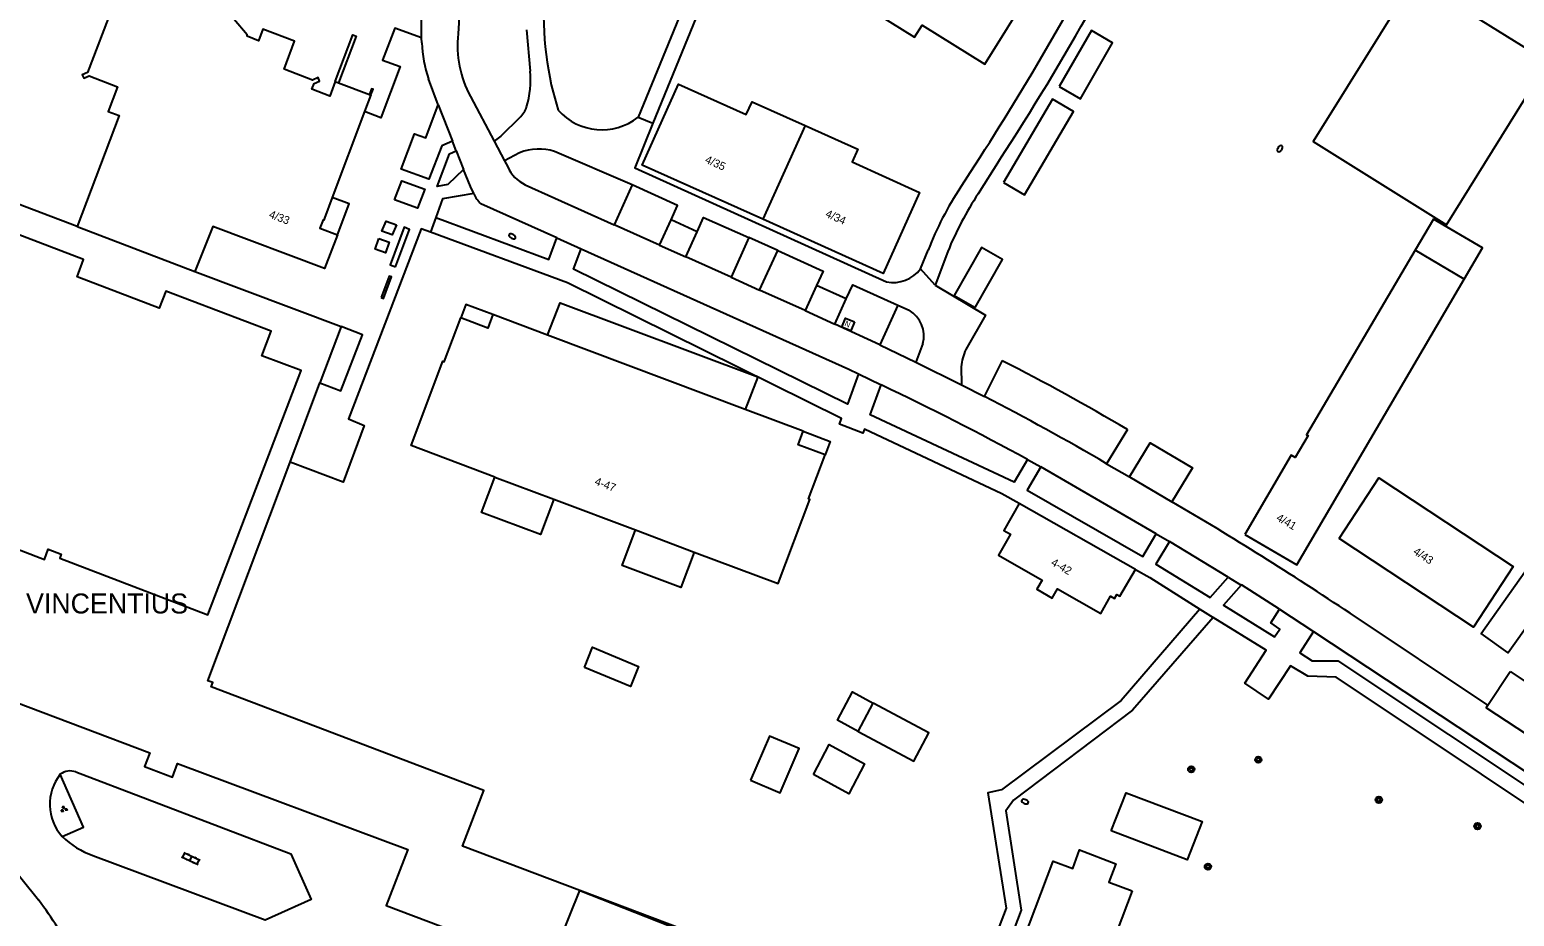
# Model space of a CAD drawing. Extents: x 136000 to 141014, y 402000 to 403500.
# Drawn here: x 137772.8 to 137958.3, y 402680.4 to 402791.2 of the extents above; entities that cross this region are included whole.
import ezdxf

# ---------------------------------------------------------------- set-up
doc = ezdxf.new("R2010")
doc.units = 0
for name, color, linetype in [('gg-afsc-muur', 7, 'Continuous'), ('gg-anno-huisnummerreeks BGT', 7, 'Continuous'), ('gg-bbg-bijgebouw', 7, 'Continuous'), ('gg-bbg-gedigitaliseerde bebouwing', 7, 'Continuous'), ('gg-bbg-hoofdgebouw', 7, 'Continuous'), ('gg-bbg-luifel en loopbrug', 7, 'Continuous'), ('gg-bbg-overig bouwwerk', 7, 'Continuous'), ('gg-bbg-tussenscheiding', 7, 'Continuous'), ('gg-knt-verharding', 7, 'Continuous'), ('gg-knt-verharding nz', 7, 'Continuous'), ('gt-anno-overige text', 7, 'Continuous'), ('gt-bbg-plantopografie pand', 7, 'Continuous'), ('gt-grn-weggrens', 7, 'Continuous'), ('gt-symb-boom', 7, 'Continuous'), ('gt-symb-brandkraan', 7, 'Continuous'), ('gt-symb-groenvak', 7, 'Continuous'), ('gt-symb-klinker verharding', 7, 'Continuous'), ('gt-symb-nortonput', 7, 'Continuous')]:
    doc.layers.add(name, color=color, linetype=linetype)

# ---------------------------------------------------------------- blocks, each defined once
blk = doc.blocks.new('gt0-BR')
at = {"layer": 'gt-symb-brandkraan'}
for centre, radius, start, end in [((-0.24, 0), 0.206, 107.5669, 252.4331), ((0.6, -2.66), 3, 106.892, 107.5669), ((0, -0.69), 0.938, 73.108, 106.892), ((-0.6, -2.66), 3, 72.4331, 73.108), ((0.24, 0), 0.206, 287.567, 72.4331), ((0.6, 2.66), 3, 252.4331, 253.108), ((0, 0.69), 0.938, 253.108, 286.8921), ((-0.6, 2.66), 3, 286.8921, 287.567)]:
    blk.add_arc(centre, radius, start, end, dxfattribs=at)
blk = doc.blocks.new('gt0-KL1')
at = {"layer": 'gt-symb-klinker verharding'}
for p, q in [((-1.15, 0.3), (1.15, 0.3)), ((-1, -0.3), (-1, 0.3)), ((-0.5, 0.3), (-0.5, 0.45)), ((0, -0.3), (0, 0.3)), ((0.5, 0.3), (0.5, 0.45)), ((1, -0.3), (1, 0.3)), ((-1.15, -0.3), (1.15, -0.3)), ((-0.5, -0.45), (-0.5, -0.3)), ((0.5, -0.45), (0.5, -0.3))]:
    blk.add_line(p, q, dxfattribs=at)
blk = doc.blocks.new('gt0-GRVAK')
at = {"layer": 'gt-symb-groenvak'}
for p, q in [((-0.11, 0.19), (-0.23, 0.24)), ((-0.18, 0.15), (0.09, 0.15)), ((-0.09, 0.21), (-0.16, 0.32)), ((-0.05, 0.21), (-0.05, 0.39)), ((0, 0.21), (0.06, 0.32)), ((0.02, 0.19), (0.13, 0.24)), ((0.26, -0.05), (0.2, 0.06)), ((0.31, -0.05), (0.31, 0.13)), ((0.35, -0.05), (0.41, 0.06)), ((-0.24, -0.23), (-0.36, -0.18)), ((-0.32, -0.26), (-0.05, -0.26)), ((-0.23, -0.21), (-0.29, -0.1)), ((-0.18, -0.2), (-0.18, -0.02)), ((-0.14, -0.21), (-0.07, -0.1)), ((-0.12, -0.23), (0, -0.18)), ((0.24, -0.07), (0.12, -0.02)), ((0.17, -0.11), (0.44, -0.11)), ((0.37, -0.07), (0.49, -0.02))]:
    blk.add_line(p, q, dxfattribs=at)
blk = doc.blocks.new('gt0-BOOM')
at = {"layer": 'gt-symb-boom'}
for radius in [0.4, 0.2]:
    blk.add_circle((0, 0), radius, dxfattribs=at)
blk = doc.blocks.new('gt0-NPUT')
at = {"layer": 'gt-symb-nortonput'}
blk.add_lwpolyline([(-0.57, -0.61), (-0.57, 0.59), (0.63, 0.59), (0.63, -0.61)], close=True, dxfattribs=at)
blk.add_text('N', height=0.7, dxfattribs=at).set_placement((-0.22, -0.38))

msp = doc.modelspace()

# ---------------------------------------------------------------- linework, layer by layer
at = {"layer": 'gg-afsc-muur'}
for points in [[(137810.99, 402784.76), (137813.18, 402790.58), (137813.59, 402790.43), (137811.4, 402784.6)], [(137815.44, 402783.07), (137815.71, 402783.78), (137815.52, 402783.85), (137815.26, 402783.14)]]:
    msp.add_lwpolyline(points, dxfattribs=at)
at = {"layer": 'gg-bbg-bijgebouw'}
for points in [[(137945.85, 402797.58), (137933.19, 402777.25), (137949.84, 402766.84), (137962.52, 402787.2), (137945.85, 402797.58)], [(137901.46, 402784.11), (137904.1, 402782.59), (137908.12, 402789.59), (137905.49, 402791.11), (137901.46, 402784.11)], [(137894.51, 402772.12), (137897.13, 402770.59), (137903.23, 402781.02), (137900.6, 402782.55), (137894.51, 402772.12)]]:
    msp.add_lwpolyline(points, dxfattribs=at)
at = {"layer": 'gg-bbg-gedigitaliseerde bebouwing'}
for points in [[(137749.24, 402735.59), (137766.72, 402728.92), (137766.9, 402729.41), (137768.73, 402728.71), (137768.25, 402727.44), (137774.64, 402725), (137775.13, 402726.27), (137776.74, 402725.65), (137776.55, 402725.16), (137795.06, 402718.09), (137806.71, 402748.6), (137801.81, 402750.47), (137802.98, 402753.53), (137789.81, 402758.56), (137789, 402756.43), (137778.72, 402760.35), (137779.54, 402762.48), (137766.75, 402767.37), (137765.58, 402764.31), (137760.89, 402766.1), (137749.24, 402735.59)], [(137957.81, 402710.98), (137988.88, 402690.33), (137991.58, 402694.84), (137986.58, 402697.82), (137988.47, 402700.98), (137993.41, 402698.1)]]:
    msp.add_lwpolyline(points, dxfattribs=at)
at = {"layer": 'gg-bbg-hoofdgebouw'}
for p, q in [((137810.99, 402784.76), (137811.4, 402784.6)), ((137811.4, 402784.6), (137815.26, 402783.14)), ((137815.44, 402783.07), (137814.66, 402781)), ((137815.26, 402783.14), (137815.44, 402783.07)), ((137814.66, 402781), (137810.61, 402770.25)), ((137952.07, 402760.06), (137945.94, 402763.68)), ((137793.45, 402760.99), (137811.71, 402754.11)), ((137837.53, 402753.04), (137830.7, 402755.61)), ((137811.71, 402754.11), (137809.06, 402747.07)), ((137862.21, 402743.75), (137837.53, 402753.04)), ((137805.34, 402737.17), (137809.06, 402747.07)), ((137869.44, 402741.03), (137862.21, 402743.75)), ((137830.94, 402735.3), (137838.3, 402732.53)), ((137838.3, 402732.53), (137848.5, 402728.68)), ((137910.97, 402723.73), (137896.47, 402732)), ((137848.5, 402728.68), (137855.84, 402725.92)), ((137955.04, 402706.76), (137957.81, 402710.98)), ((137954.83, 402706.44), (137955.04, 402706.76)), ((137985.11, 402686.43), (137954.83, 402706.44))]:
    msp.add_line(p, q, dxfattribs=at)
for points in [[(137877.21, 402794.13), (137883.38, 402790.3), (137884.32, 402791.81), (137892.18, 402786.94), (137898.03, 402796.37), (137884.01, 402805.07)], [(137810.99, 402784.76), (137810.3, 402782.94), (137808.06, 402783.79), (137808.34, 402784.51), (137809.03, 402784.81), (137808.84, 402785.27), (137808.14, 402784.94), (137804.59, 402786.3), (137805.9, 402789.78), (137801.95, 402791.28), (137801.41, 402789.85), (137799.98, 402790.41), (137799.96, 402790.59), (137798.36, 402792.52), (137795.9, 402793.43), (137793.41, 402793.03), (137793.29, 402792.94), (137791.86, 402793.49), (137792.39, 402794.9), (137788.44, 402796.41), (137787.1, 402792.9), (137783.57, 402794.26), (137783.24, 402794.95)], [(137783.24, 402794.95), (137782.82, 402794.76), (137783.14, 402794.06), (137780.03, 402785.89), (137779.35, 402785.58), (137779.55, 402785.16), (137780.24, 402785.46), (137783.79, 402784.1), (137782.61, 402781.01), (137783.97, 402780.52), (137778.75, 402766.64)], [(137864.4, 402767.53), (137849.34, 402774.31), (137853.9, 402784.43), (137862.33, 402780.63), (137863.07, 402782.23), (137869.71, 402779.25)], [(137869.71, 402779.25), (137876.3, 402776.29), (137875.6, 402774.69), (137884.01, 402770.87), (137879.46, 402760.76), (137864.4, 402767.53)], [(137778.75, 402766.64), (137760.47, 402773.55), (137744.75, 402732.11), (137741.68, 402733.27), (137740.43, 402729.98), (137706.88, 402742.71), (137703.2, 402732.98)], [(137810.61, 402770.25), (137809.63, 402767.66), (137809.55, 402767.42), (137809.46, 402767.45), (137809.07, 402766.43), (137811.26, 402765.6)], [(137811.26, 402765.6), (137809.65, 402761.37), (137795.67, 402766.63), (137793.45, 402760.99)], [(137945.94, 402763.68), (137932.34, 402740.59), (137932.56, 402740.49), (137930.95, 402737.73), (137930.45, 402738.03), (137924.66, 402728.12)], [(137924.66, 402728.12), (137931.15, 402724.34), (137952.07, 402760.06)], [(137830.94, 402735.3), (137820.46, 402739.26), (137824.43, 402749.78), (137824.6, 402749.72), (137826.66, 402755.22)], [(137830.7, 402755.61), (137830.06, 402753.93), (137826.66, 402755.22)], [(137872.21, 402738.06), (137868.82, 402739.34), (137869.44, 402741.03)], [(137855.84, 402725.92), (137866.32, 402721.97), (137870.29, 402732.49), (137870.12, 402732.56), (137872.21, 402738.06)], [(137880.07, 402660.99), (137853.57, 402671.03), (137856.23, 402678.07), (137826.9, 402689.16), (137829.55, 402696.12), (137795.48, 402709.08), (137795.68, 402709.6), (137795.05, 402709.83), (137805.34, 402737.17)], [(137936.43, 402727.62), (137941.41, 402735.2), (137958.19, 402724.13), (137953.21, 402716.55), (137936.43, 402727.62)], [(137896.47, 402732), (137894.53, 402728.63), (137895.39, 402728.14), (137893.89, 402725.52), (137899.31, 402722.41), (137898.65, 402721.26), (137900.56, 402720.16), (137901.23, 402721.31), (137906.66, 402718.23), (137907.88, 402720.4), (137908.37, 402720.12), (137908.64, 402720.6), (137909.02, 402720.39), (137910.97, 402723.73)], [(137711.67, 402729.74), (137739.8, 402719), (137739.15, 402717.27), (137742.62, 402715.96), (137743.27, 402717.69), (137760.01, 402711.34), (137759.35, 402709.61), (137762.3, 402708.49), (137760.48, 402703.76), (137765.7, 402701.8), (137767.41, 402706.54), (137770.41, 402705.43), (137771.06, 402707.16), (137787.83, 402700.83), (137787.16, 402699.11), (137790.63, 402697.76), (137791.29, 402699.49), (137820.04, 402688.72), (137817.37, 402681.71), (137846.57, 402670.68), (137843.91, 402663.65)], [(137892.55, 402665.66), (137900.7, 402687.29), (137903.14, 402686.37), (137903.99, 402688.68), (137908.52, 402686.96), (137907.65, 402684.66), (137910.58, 402683.55)], [(137910.58, 402683.55), (137900.63, 402657.21), (137920.73, 402648.31)]]:
    msp.add_lwpolyline(points, dxfattribs=at)
at = {"layer": 'gg-bbg-luifel en loopbrug'}
msp.add_line((137876.33, 402703.47), (137878.21, 402707.04), dxfattribs=at)
for points in [[(137952.07, 402760.06), (137954.35, 402763.95), (137948.22, 402767.56), (137945.94, 402763.68)], [(137890.95, 402756.49), (137894.38, 402762.5), (137891.76, 402763.99), (137888.33, 402757.98), (137890.95, 402756.49)], [(137830.7, 402755.61), (137827.29, 402756.89), (137826.66, 402755.22)], [(137837.53, 402753.04), (137839.09, 402757.1), (137863.79, 402747.81), (137862.21, 402743.75)], [(137809.06, 402747.07), (137811.7, 402746.08), (137814.38, 402753.06), (137811.71, 402754.11)], [(137869.44, 402741.03), (137872.85, 402739.75), (137872.21, 402738.06)], [(137838.3, 402732.53), (137836.63, 402728.1), (137829.27, 402730.87), (137830.94, 402735.3)], [(137855.84, 402725.92), (137854.17, 402721.49), (137846.83, 402724.25), (137848.5, 402728.68)], [(137876.33, 402703.47), (137873.73, 402704.91), (137875.62, 402708.45), (137878.21, 402707.04)]]:
    msp.add_lwpolyline(points, dxfattribs=at)
at = {"layer": 'gg-bbg-overig bouwwerk'}
for points in [[(137960.57, 402717.52), (137957.57, 402713.32), (137954.17, 402715.75), (137959.64, 402723.43), (137963.89, 402720.4), (137961.41, 402716.92), (137960.57, 402717.52)], [(137842.14, 402711.49), (137843.15, 402714.02), (137848.9, 402711.63), (137847.89, 402709.11), (137842.14, 402711.49)], [(137876.33, 402703.47), (137883.27, 402699.76), (137885.15, 402703.33), (137878.21, 402707.04)], [(137862.87, 402697.4), (137866.58, 402695.83), (137868.96, 402701.34), (137865.25, 402702.91), (137862.87, 402697.4)], [(137870.75, 402698.11), (137872.71, 402701.85), (137877.12, 402699.44), (137875.17, 402695.7), (137870.75, 402698.11)], [(137907.94, 402691.06), (137909.83, 402695.82), (137919.34, 402692.22), (137917.45, 402687.46), (137907.94, 402691.06)]]:
    msp.add_lwpolyline(points, dxfattribs=at)
at = {"layer": 'gg-bbg-tussenscheiding'}
for p, q in [((137869.71, 402779.25), (137864.4, 402767.53)), ((137778.75, 402766.64), (137793.45, 402760.99))]:
    msp.add_line(p, q, dxfattribs=at)
at = {"layer": 'gg-knt-verharding'}
for p, q in [((137865.65, 402816.15), (137850.68, 402779.53)), ((137821.77, 402790.21), (137821.81, 402801.42)), ((137898.65, 402786.78), (137902.18, 402792.83)), ((137821.8, 402789.59), (137821.77, 402790.21)), ((137834.9, 402791.23), (137835.33, 402786.06)), ((137823.86, 402781.83), (137822.66, 402785.08)), ((137827.89, 402782.87), (137830.84, 402777.3)), ((137838.2, 402783.42), (137838.85, 402781.17)), ((137823.86, 402781.83), (137825.65, 402777.28)), ((137826.11, 402776.08), (137825.65, 402777.28)), ((137830.84, 402777.3), (137832.13, 402774.85)), ((137826.11, 402776.08), (137827.02, 402773.77)), ((137834.02, 402775.85), (137832.13, 402774.85)), ((137848.1, 402771.82), (137838.4, 402776.02)), ((137832.13, 402774.85), (137832.54, 402774.07)), ((137893.96, 402774.88), (137891.33, 402770.71)), ((137834.73, 402771.84), (137845.86, 402766.85)), ((137848.1, 402771.82), (137845.86, 402766.85)), ((137838.66, 402765.2), (137829.17, 402769.46)), ((137851.52, 402764.31), (137852.95, 402767.44)), ((137856.21, 402765.96), (137852.95, 402767.44)), ((137854.79, 402762.85), (137856.21, 402765.96)), ((137838.66, 402765.2), (137841.73, 402763.82)), ((137851.52, 402764.31), (137854.79, 402762.85)), ((137862.68, 402765.24), (137860.47, 402760.3)), ((137866.28, 402763.61), (137862.68, 402765.24)), ((137864.02, 402758.65), (137866.28, 402763.61)), ((137884.14, 402761.34), (137885.07, 402763.66)), ((137887.53, 402763.5), (137885.94, 402759.3)), ((137860.47, 402760.3), (137864.02, 402758.65)), ((137871.13, 402759.25), (137869.71, 402756.11)), ((137874.85, 402757.57), (137871.13, 402759.25)), ((137873.43, 402754.43), (137874.85, 402757.57)), ((137881.3, 402756.8), (137879.03, 402751.85)), ((137881.3, 402756.8), (137882.72, 402756.18)), ((137869.71, 402756.11), (137873.43, 402754.43)), ((137879.03, 402751.85), (137883.54, 402749.68)), ((137884.43, 402751.99), (137883.54, 402749.68)), ((137883.54, 402749.68), (137889.25, 402746.84)), ((137889.21, 402749.1), (137889.25, 402746.84)), ((137892.12, 402745.38), (137894.35, 402749.85)), ((137876.36, 402748.2), (137879.22, 402746.82)), ((137889.25, 402746.84), (137892.12, 402745.38)), ((137909.98, 402741.25), (137907.38, 402736.97)), ((137897.48, 402737.5), (137899.15, 402736.57)), ((137913.58, 402728.2), (137899.15, 402736.57)), ((137907.38, 402736.97), (137910.25, 402735.32)), ((137913.58, 402728.2), (137915.24, 402727.23)), ((137922.56, 402722.77), (137915.24, 402727.23)), ((137922.56, 402722.77), (137924.19, 402721.78)), ((137924.22, 402721.82), (137924.19, 402721.78)), ((137929, 402718.78), (137924.22, 402721.82)), ((137929, 402718.78), (137933.25, 402716)), ((137955.04, 402706.76), (137937.8, 402718.27)), ((137933.25, 402716), (137992.32, 402676.88)), ((137769.81, 402687.52), (137773.9, 402682.42))]:
    msp.add_line(p, q, dxfattribs=at)
for points in [[(137882.32, 402866.21), (137874.71, 402844.08), (137872.39, 402837.94), (137863.83, 402816.92), (137848.84, 402780.28)], [(137826.66, 402801.34), (137826.58, 402794.82), (137826.36, 402790.7)], [(137821.77, 402790.21), (137818.45, 402791.43), (137816.91, 402787.44), (137819.11, 402786.61), (137816.7, 402780.23), (137814.66, 402781)], [(137825.65, 402777.28), (137824.32, 402776.73), (137822.69, 402772.53), (137819.21, 402773.81), (137820.9, 402778.21), (137822.29, 402777.69), (137823.86, 402781.83)], [(137834.04, 402780.26), (137831.7, 402777.93), (137830.84, 402777.3)], [(137850.68, 402779.53), (137848.41, 402773.98), (137879.89, 402759.71)], [(137827.02, 402773.77), (137825.05, 402771.86), (137823.73, 402771.62), (137825.26, 402775.7), (137826.11, 402776.08)], [(137828.3, 402770.73), (137827.89, 402771.62), (137827.02, 402773.77)], [(137818.41, 402769.97), (137819.32, 402772.35), (137822.17, 402771.31), (137821.26, 402768.93), (137818.41, 402769.97)], [(137852.95, 402767.44), (137853.76, 402769.23), (137848.1, 402771.82)], [(137811.26, 402765.6), (137812.71, 402769.46), (137810.61, 402770.25)], [(137828.3, 402770.73), (137824.41, 402770.08), (137823.55, 402767.74)], [(137823.55, 402767.74), (137837.66, 402762.5), (137838.66, 402765.2)], [(137856.21, 402765.96), (137857.02, 402767.74), (137862.68, 402765.24)], [(137822.87, 402765.92), (137821.73, 402766.34), (137812.63, 402742.56), (137814.6, 402741.76), (137811.99, 402734.67), (137805.34, 402737.17)], [(137818.65, 402766.85), (137818.1, 402765.6), (137816.8, 402766.06), (137817.34, 402767.31), (137818.65, 402766.85)], [(137818.5, 402761.57), (137820.27, 402766.25), (137819.61, 402766.53), (137817.84, 402761.85), (137818.5, 402761.57)], [(137896.47, 402732), (137894.3, 402733.21), (137877.12, 402741.29), (137876.91, 402740.77), (137873.99, 402741.89), (137874.26, 402742.61), (137840.03, 402759.57), (137822.87, 402765.92)], [(137816.45, 402765.12), (137817.74, 402764.66), (137817.25, 402763.32), (137815.96, 402763.79), (137816.45, 402765.12)], [(137876.36, 402748.2), (137874.98, 402744.41), (137840.77, 402761.31), (137841.73, 402763.82)], [(137841.73, 402763.82), (137875.17, 402748.77), (137876.36, 402748.2)], [(137866.28, 402763.61), (137871.94, 402761.05), (137871.13, 402759.25)], [(137816.71, 402757.74), (137817.02, 402757.63), (137818.03, 402760.33), (137817.73, 402760.43), (137816.71, 402757.74)], [(137874.85, 402757.57), (137875.65, 402759.35), (137881.3, 402756.8)], [(137885.94, 402759.3), (137892.25, 402755.52), (137889.77, 402751.24)], [(137897.48, 402737.5), (137895.83, 402734.64), (137877.82, 402743.09), (137879.22, 402746.82)], [(137910.25, 402735.32), (137912.81, 402739.59), (137918.13, 402736.47), (137915.55, 402732.22)], [(137899.15, 402736.57), (137897.45, 402733.66), (137911.9, 402725.38), (137913.58, 402728.2)], [(137915.24, 402727.23), (137913.55, 402724.41), (137920.32, 402720.22), (137922.56, 402722.77)], [(137910.97, 402723.73), (137912.79, 402722.72), (137919.05, 402718.8)], [(137924.19, 402721.78), (137921.98, 402719.26), (137928.36, 402715.3), (137929.03, 402716.29), (137927.91, 402717.06), (137929, 402718.78)], [(137919.05, 402718.8), (137909.2, 402707.35), (137894.26, 402696.18), (137892.52, 402695.8), (137894.83, 402681.39), (137889.3, 402666.9)], [(137920.71, 402717.75), (137910.61, 402706.15), (137895.75, 402694.91), (137894.79, 402693.56), (137896.71, 402681.16), (137891.02, 402666.24)], [(137990.44, 402673.96), (137936.05, 402710.28), (137932.51, 402710.4), (137930.35, 402711.7), (137927.61, 402707.54), (137924.66, 402709.54), (137927.3, 402713.67), (137920.71, 402717.75)], [(137933.25, 402716), (137931.53, 402713.32), (137933.07, 402712.34), (137936.26, 402712.32), (137991.46, 402675.56), (137992.32, 402676.88)], [(137776.86, 402690.35), (137779.52, 402691.52), (137776.62, 402698.15)]]:
    msp.add_lwpolyline(points, dxfattribs=at)
for centre, radius, start, end in [((137609.8, 402959.97), 339.12, 326.9216, 334.5141), ((137880.22, 402793.48), 43.21, 173.1623, 193.4739), ((137839.57, 402789.23), 13.3, 173.6452, 208.555), ((137837.59, 402790.26), 15.8, 182.4125, 199.1), ((137562.71, 402985.84), 390.48, 326.7094, 329.3507), ((137823.55, 402784.94), 11.83, 343.5432, 5.414), ((137832.06, 402782.47), 2.97, 311.8809, 342.6749), ((137844.31, 402786.04), 7.32, 221.6935, 308.173), ((137836.46, 402769.52), 6.78, 73.3862, 111.016), ((137836.76, 402776.02), 4.65, 204.7767, 244.0831), ((137924.82, 402748.13), 42.68, 146.772, 158.6601), ((137832.99, 402773.04), 5.24, 206.2322, 223.1299), ((137927.58, 402746.99), 43.32, 146.8009, 157.5982), ((137880.72, 402763.89), 4.27, 258.7996, 323.2646), ((137880.71, 402752.91), 3.83, 346.0972, 58.4137), ((137896.13, 402748.43), 6.95, 156.1577, 174.4895), ((137760.43, 402488.22), 293.91, 59.4158, 62.8942), ((137720.87, 402413.83), 368.72, 61.3809, 64.5664), ((137683.54, 402337.3), 458.02, 56.2811, 59.5662), ((137781.39, 402694.39), 6.07, 141.7627, 221.7185), ((137738.56, 402655.57), 44.39, 26.2993, 37.2196)]:
    msp.add_arc(centre, radius, start, end, dxfattribs=at)
at = {"layer": 'gg-knt-verharding nz'}
for p, q in [((137851.52, 402764.31), (137845.86, 402766.85)), ((137860.47, 402760.3), (137854.79, 402762.85)), ((137869.71, 402756.11), (137864.02, 402758.65)), ((137879.03, 402751.85), (137873.43, 402754.43)), ((137910.25, 402735.32), (137915.55, 402732.22))]:
    msp.add_line(p, q, dxfattribs=at)
msp.add_lwpolyline([(137778.55, 402698.43), (137805.44, 402688.17), (137807.99, 402682.48), (137802.23, 402679.89), (137780.7, 402687.96)], dxfattribs=at)
for centre, radius, start, end in [((137743.2, 402456.96), 324.59, 59.6155, 62.6917), ((137777.85, 402696.49), 2.06, 70.1672, 126.4016), ((137784.48, 402698.33), 11.03, 226.3378, 249.9873)]:
    msp.add_arc(centre, radius, start, end, dxfattribs=at)
at = {"layer": 'gt-bbg-plantopografie pand'}
for points in [[(137840.2, 402660.48), (137835.53, 402662.33), (137839.89, 402673.35), (137837.76, 402674.2), (137841.56, 402683.61)], [(137841.56, 402683.61), (137859.63, 402676.46), (137860.12, 402677.71), (137868.06, 402674.57), (137867.56, 402673.32), (137885.64, 402666.16), (137881.94, 402656.82), (137879.65, 402657.72), (137875.26, 402646.62), (137870.79, 402648.4), (137869.76, 402647.42), (137866.85, 402648.58), (137866.74, 402649.97), (137863.22, 402651.36)]]:
    msp.add_lwpolyline(points, dxfattribs=at)
at = {"layer": 'gt-grn-weggrens'}
for p, q in [((137848.84, 402780.28), (137850.68, 402779.53)), ((137823.55, 402767.74), (137822.87, 402765.92)), ((137885.94, 402759.3), (137884.14, 402761.34)), ((137919.05, 402718.8), (137920.71, 402717.75))]:
    msp.add_line(p, q, dxfattribs=at)

# ---------------------------------------------------------------- block references
at = {"layer": 'gt-symb-boom'}
for p in [(137917.96, 402698.76), (137926.34, 402699.96), (137941.4, 402694.94), (137953.73, 402691.65), (137920.04, 402686.59)]:
    msp.add_blockref('gt0-BOOM', p, dxfattribs=at)
at = {"layer": 'gt-symb-brandkraan'}
for p, rotation in [((137929.04, 402776.36), 55.414583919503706), ((137833.11, 402765.39), -27.860771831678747), ((137897.18, 402694.73), -23.351186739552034)]:
    msp.add_blockref('gt0-BR', p, dxfattribs=dict(at, rotation=rotation))
at = {"layer": 'gt-symb-groenvak'}
msp.add_blockref('gt0-GRVAK', (137777.07, 402693.79), dxfattribs=at)
at = {"layer": 'gt-symb-klinker verharding', "rotation": -25.539732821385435}
msp.add_blockref('gt0-KL1', (137792.96, 402687.61), dxfattribs=at)
at = {"layer": 'gt-symb-nortonput', "rotation": 157.4858873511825}
msp.add_blockref('gt0-NPUT', (137875.11, 402754.35), dxfattribs=at)

# ---------------------------------------------------------------- texts
at = {"layer": 'gg-anno-huisnummerreeks BGT'}
for s, rotation, p in [('4/35', 335.8, (137857.11, 402774.65)), ('4/33', 339.3, (137802.62, 402767.76)), ('4/34', 335.8, (137872.15, 402767.88)), ('4-47', 339.3, (137843.32, 402734.38)), ('4/41', 329.8, (137928.49, 402729.94)), ('4-42', 330, (137900.34, 402724.35)), ('4/43', 326.6, (137945.61, 402725.76))]:
    msp.add_text(s, height=1, rotation=rotation, dxfattribs=at).set_placement(p)
at = {"layer": 'gt-anno-overige text'}
msp.add_text('HUIZE VINCENTIUS', height=2.5, dxfattribs=at).set_placement((137761.39, 402718.24))

doc.saveas('drawing.dxf')
